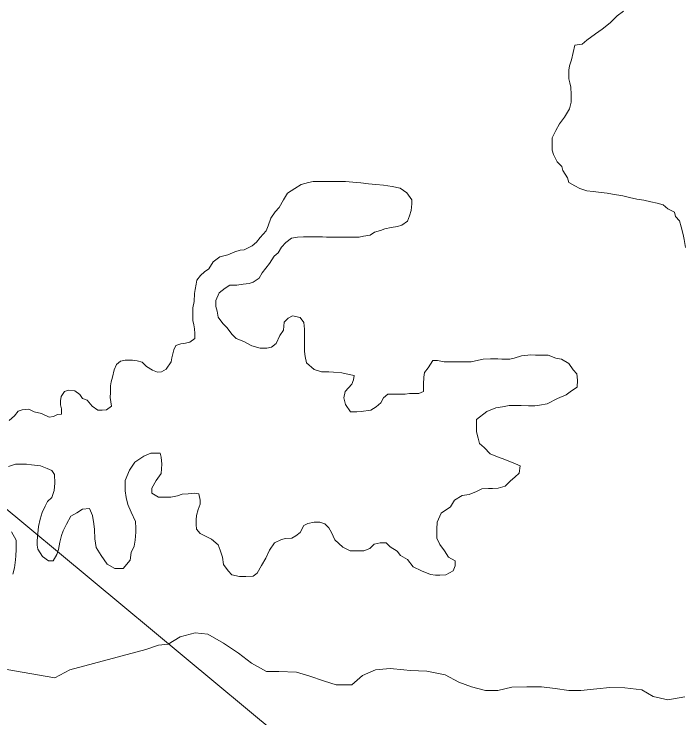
# Model space of a CAD drawing. Extents: x 553962 to 842807, y 8883888 to 9032388.
# Drawn here: x 802641.6 to 802965.5, y 9014973 to 9015312.9 of the extents above; entities that cross this region are included whole.
import ezdxf

# ---------------------------------------------------------------- set-up
doc = ezdxf.new("R2010")
doc.units = 0
doc.header["$LTSCALE"] = 150
doc.layers.add('60', color=7, linetype='Continuous', lineweight=53)

msp = doc.modelspace()

# ---------------------------------------------------------------- linework, layer by layer
at = {"layer": '60', "lineweight": 13}
for points in [[(804061.8, 9014740.5), (803186.9, 9014617.9), (802010, 9015595.2), (801134, 9015710.1), (799752.9, 9016951.9), (799131.7, 9016899.4), (798606.8, 9017214.5), (798116.9, 9016768.1), (797976.9, 9016925.6), (797770.7, 9016891.6), (798024.7, 9017291.1), (798157, 9018305.4), (798965.3, 9018723.6), (799501.2, 9019775.1), (800976.7, 9020255.6), (802624.4, 9022205.3), (802707.9, 9023068.8)], [(802965.8, 9015200.1), (802965.1, 9015204.1), (802964.6, 9015206.4), (802963.6, 9015210.1), (802962.9, 9015213.1), (802960.9, 9015215.2), (802960.4, 9015217.2), (802957.2, 9015218.9), (802955, 9015220.7), (802952, 9015221.5), (802949, 9015222.2), (802945.7, 9015223), (802942.2, 9015223.5), (802938.7, 9015224.3), (802935.5, 9015225.1), (802930.5, 9015225.9), (802928, 9015226.4), (802925, 9015226.7), (802921.2, 9015227.2), (802918.2, 9015227.5), (802914.8, 9015228.7), (802912.3, 9015230), (802909.5, 9015231.5), (802908.8, 9015233.8), (802906.6, 9015237.3), (802906.1, 9015239.3), (802903.8, 9015241.6), (802902.1, 9015245.1), (802901.4, 9015247.1), (802901.4, 9015250.3), (802901.4, 9015253.1), (802903.2, 9015256.6), (802905, 9015259.8), (802907.3, 9015263.1), (802909.8, 9015267.1), (802910.6, 9015270.3), (802910.6, 9015274.1), (802910.4, 9015277.6), (802909.9, 9015279.6), (802909.4, 9015281.6), (802909.4, 9015283.6), (802909.4, 9015285.8), (802909.7, 9015287.8), (802910.7, 9015290.8), (802911.5, 9015294.3), (802912.3, 9015297.8), (802915.8, 9015298.3), (802918.1, 9015300.3), (802922.3, 9015303.3), (802925.6, 9015305.5), (802929.4, 9015308.7), (802932.7, 9015312), (802935.9, 9015314.2)], [(802965.8, 9015200.1), (802965.1, 9015204.1), (802964.6, 9015206.4), (802963.6, 9015210.1), (802962.9, 9015213.1), (802960.9, 9015215.2), (802960.4, 9015217.2), (802957.2, 9015218.9), (802955, 9015220.7), (802952, 9015221.5), (802949, 9015222.2), (802945.7, 9015223), (802942.2, 9015223.5), (802938.7, 9015224.3), (802935.5, 9015225.1), (802930.5, 9015225.9), (802928, 9015226.4), (802925, 9015226.7), (802921.2, 9015227.2), (802918.2, 9015227.5), (802914.8, 9015228.7), (802912.3, 9015230), (802909.5, 9015231.5), (802908.8, 9015233.8), (802906.6, 9015237.3), (802906.1, 9015239.3), (802903.8, 9015241.6), (802902.1, 9015245.1), (802901.4, 9015247.1), (802901.4, 9015250.3), (802901.4, 9015253.1), (802903.2, 9015256.6), (802905, 9015259.8), (802907.3, 9015263.1), (802909.8, 9015267.1), (802910.6, 9015270.3), (802910.6, 9015274.1), (802910.4, 9015277.6), (802909.9, 9015279.6), (802909.4, 9015281.6), (802909.4, 9015283.6), (802909.4, 9015285.8), (802909.7, 9015287.8), (802910.7, 9015290.8), (802911.5, 9015294.3), (802912.3, 9015297.8), (802915.8, 9015298.3), (802918.1, 9015300.3), (802922.3, 9015303.3), (802925.6, 9015305.5), (802929.4, 9015308.7), (802932.7, 9015312), (802935.9, 9015314.2)], [(802679.4, 9015123.6), (802682.1, 9015121.6), (802684.1, 9015121.6), (802686.3, 9015121.8), (802688.6, 9015123.6), (802688.4, 9015125.6), (802688.1, 9015127.8), (802688.2, 9015130.1), (802688.2, 9015133.3), (802688.5, 9015135.3), (802689.2, 9015137.6), (802690, 9015141.1), (802691, 9015143.6), (802693, 9015145.3), (802695.3, 9015145.8), (802698.8, 9015145.8), (802701, 9015145.5), (802703.5, 9015144.8), (802705.5, 9015142.7), (802708.5, 9015141), (802710.8, 9015139.9), (802712.8, 9015140.2), (802715, 9015141.4), (802717.5, 9015144.9), (802717.8, 9015146.9), (802718.8, 9015150.7), (802719.8, 9015152.9), (802722.1, 9015153.6), (802724.4, 9015153.9), (802726.4, 9015154.4), (802728.9, 9015156.3), (802728.9, 9015158.6), (802728.7, 9015160.9), (802728.4, 9015162.9), (802727.9, 9015164.9), (802728, 9015166.9), (802728, 9015169.1), (802728, 9015171.1), (802728.5, 9015174.1), (802728.8, 9015177.9), (802729.1, 9015179.9), (802729.6, 9015182.4), (802729.8, 9015184.4), (802731.6, 9015186.6), (802733.6, 9015188.4), (802735.6, 9015189.8), (802737.7, 9015193.3), (802740.9, 9015195.6), (802742.9, 9015196.1), (802744.9, 9015196.6), (802748.2, 9015198), (802750.7, 9015198.8), (802752.7, 9015199), (802756.5, 9015201), (802758.7, 9015202.7), (802760.5, 9015205), (802763.3, 9015208.2), (802764.3, 9015210.7), (802765.6, 9015214.4), (802767.6, 9015217.4), (802769.6, 9015219.4), (802771.7, 9015223.2), (802773.7, 9015226.4), (802777.2, 9015228.6), (802780.2, 9015230.6), (802783.7, 9015231.6), (802786, 9015232.1), (802788.5, 9015232.1), (802791.7, 9015232), (802795.7, 9015232), (802799.2, 9015232), (802801.7, 9015232), (802805.2, 9015231.7), (802809, 9015231.4), (802812.7, 9015230.9), (802816.2, 9015230.6), (802820, 9015230.3), (802824.2, 9015229.6), (802828, 9015228.8), (802831.2, 9015226.5), (802833.7, 9015223.2), (802833.7, 9015221.2), (802833.4, 9015218), (802832.6, 9015215.5), (802831.6, 9015212.8), (802828.8, 9015211), (802826.8, 9015210.3), (802823.6, 9015209.8), (802820.6, 9015209.1), (802818.6, 9015208.3), (802815.6, 9015207.6), (802813.5, 9015206.1), (802810.3, 9015205.6), (802808.3, 9015205.1), (802805, 9015205.2), (802801.5, 9015205.2), (802798.8, 9015205.2), (802795.5, 9015205.2), (802792.5, 9015205.2), (802790.5, 9015205.3), (802787.3, 9015205.3)], [(802787.3, 9015205.3), (802784, 9015205.3), (802781.3, 9015205.3), (802778.5, 9015205.1), (802775.5, 9015204.6), (802772.8, 9015202.6), (802770.7, 9015200.4), (802769.2, 9015197.6), (802767.2, 9015195.9), (802764.9, 9015192.4), (802761.4, 9015187.9), (802759.9, 9015185.4), (802757.1, 9015183.5), (802755.1, 9015182.7), (802752.3, 9015182.5), (802749.1, 9015182), (802745.8, 9015182), (802743.6, 9015180.5), (802740.6, 9015178.3), (802739, 9015174.6), (802739, 9015171.6), (802739.7, 9015169.5), (802740.2, 9015166.5), (802742.4, 9015163.5), (802744.4, 9015161.5), (802746.9, 9015158.2), (802748.9, 9015156.2), (802752.6, 9015154.7), (802756.4, 9015152.7), (802760.4, 9015151.6), (802763.6, 9015151.6), (802765.9, 9015152.1), (802768.1, 9015153.8), (802769.9, 9015157.6), (802771.7, 9015160.3), (802772, 9015164.1), (802774, 9015166.1), (802776, 9015167.1), (802779.7, 9015166.3), (802781.5, 9015164), (802781.9, 9015160.8), (802781.9, 9015158.8), (802781.9, 9015156), (802781.9, 9015153), (802781.8, 9015150), (802782.1, 9015147.5), (802782.8, 9015144.5), (802786.5, 9015141.2), (802790, 9015140.2), (802793.5, 9015140.2), (802795.8, 9015139.9), (802799.8, 9015139.6), (802802, 9015139.1), (802805.8, 9015138.3), (802805.5, 9015136.3), (802804.7, 9015134.1), (802801.5, 9015130.6), (802800.9, 9015127.6), (802801.7, 9015124.3), (802804.1, 9015120.8), (802807.1, 9015120.8), (802809.2, 9015121), (802813.9, 9015121.7), (802816.4, 9015123.2), (802818.7, 9015125.2), (802820, 9015127.5), (802822, 9015129.4), (802824.2, 9015129.4), (802827.2, 9015129.4), (802830.5, 9015129.4), (802832.5, 9015129.6), (802837, 9015129.6), (802839.2, 9015130.6), (802839.3, 9015134.1), (802839.5, 9015137.6), (802839.8, 9015139.8), (802841.6, 9015142.1), (802843.8, 9015145.6), (802846.1, 9015145.6), (802849.3, 9015145), (802851.6, 9015145), (802855.1, 9015145), (802858.1, 9015145), (802862.3, 9015145), (802865.9, 9015145.7), (802868.1, 9015146.2), (802871.6, 9015146.4), (802875.1, 9015146.4), (802877.1, 9015146.3), (802880.9, 9015146.3), (802883.1, 9015146.8), (802886.6, 9015147.8), (802891.1, 9015148.3), (802893.4, 9015148.2), (802897.4, 9015148.2), (802899.4, 9015148.2), (802903.1, 9015146.7), (802905.9, 9015146.2), (802909.4, 9015144.1), (802911.6, 9015141.1), (802913.3, 9015139.1)], [(802913.3, 9015139.1), (802913.6, 9015136.1), (802913.5, 9015132.8), (802910.8, 9015130.9), (802908.2, 9015129.1), (802904, 9015127.2), (802899, 9015124.7), (802895.2, 9015124), (802893, 9015123.7), (802890, 9015123.7), (802886.5, 9015123.8), (802883.2, 9015123.8), (802880.7, 9015123.8), (802877.4, 9015123.3), (802874.2, 9015122.8), (802869.9, 9015120.9), (802864.9, 9015117.1), (802864.9, 9015113.6), (802864.8, 9015111.1), (802865.6, 9015108.1), (802866.3, 9015105.6), (802868.5, 9015103.6), (802871.5, 9015100.6), (802875, 9015099.1), (802877.2, 9015098.3), (802881.7, 9015096.5), (802886, 9015094.7), (802885.5, 9015091.2), (802883.4, 9015089.2), (802881.2, 9015087.5), (802878.7, 9015085), (802875.4, 9015084), (802872.6, 9015083.8), (802870.6, 9015083.8), (802867.4, 9015083.6), (802864.9, 9015082.3), (802861.4, 9015080.9), (802857.9, 9015080.4), (802854.3, 9015078.2), (802852.3, 9015074.9), (802847.8, 9015071.9), (802845.8, 9015067.5), (802845.7, 9015064.2), (802845.7, 9015059.9), (802847.2, 9015056.7), (802849.4, 9015053.7), (802851.4, 9015050.6), (802854.6, 9015048.9), (802854.6, 9015046.4), (802853.6, 9015044.1), (802850.1, 9015042.1), (802847.1, 9015041.9), (802845.1, 9015041.9), (802842.6, 9015042.2), (802838.3, 9015044), (802834.3, 9015046), (802831.6, 9015049.5), (802828.1, 9015051.5), (802826.6, 9015053.6), (802823.2, 9015055.6), (802821.2, 9015057.6), (802818.4, 9015057.6), (802815.4, 9015056.9), (802813.4, 9015054.9), (802810.4, 9015053.7), (802807.1, 9015053.7), (802803.9, 9015053.7), (802800.4, 9015055.5), (802796.4, 9015059), (802794.9, 9015062.5), (802793.5, 9015064.8), (802791.7, 9015066.8), (802789.2, 9015067.6), (802786.5, 9015067.6), (802783.5, 9015066.9), (802781.5, 9015065.9), (802779.7, 9015062.6), (802777.7, 9015060.9), (802775.7, 9015059.9), (802772.7, 9015059.7), (802770.7, 9015059.2), (802767.4, 9015057.5), (802764.9, 9015054), (802763.1, 9015050.2), (802761.1, 9015046.7), (802759, 9015043), (802757, 9015041.5), (802753.5, 9015041.3), (802750.5, 9015041.3), (802746.8, 9015042.1), (802745, 9015044.1), (802742.8, 9015047.1), (802742.3, 9015050.6), (802741.1, 9015054.1), (802740.1, 9015056.6), (802736.9, 9015059.4), (802734.4, 9015060.7), (802731.4, 9015062), (802729.7, 9015064.2), (802729.5, 9015066.5), (802729.5, 9015068.7)], [(802639.3, 9015116.6), (802641.8, 9015118.9), (802643.6, 9015121.1), (802645.6, 9015121.8), (802648.8, 9015122.1), (802651.3, 9015120.8), (802654.8, 9015120), (802658.6, 9015118.3), (802660.6, 9015118.5), (802662.6, 9015119.5), (802664.6, 9015119.7), (802664.6, 9015122.2), (802664.1, 9015124.2), (802664.1, 9015126.2), (802664.4, 9015128.2), (802665.9, 9015130.7), (802667.9, 9015131.2), (802670.9, 9015130.9), (802673.4, 9015129.2), (802674.6, 9015127.2), (802676.9, 9015126.4), (802679.4, 9015123.6)], [(802729.5, 9015068.7), (802729.7, 9015070.7), (802730.5, 9015073.7), (802731.5, 9015076.2), (802731.5, 9015078.2), (802730.8, 9015081.2), (802728.6, 9015081.5), (802725.6, 9015081.3), (802722.8, 9015081), (802720.6, 9015080.3), (802717.3, 9015079.6), (802715, 9015079.6), (802711.3, 9015079.6), (802708.1, 9015081.6), (802708.1, 9015083.9), (802710.3, 9015087.6), (802712.6, 9015091.1), (802712.9, 9015095.6), (802712.7, 9015098.9), (802712.2, 9015100.9), (802710.2, 9015100.9), (802707.7, 9015100.9), (802704.2, 9015099.4), (802699.9, 9015096.5), (802697.4, 9015092.7), (802695.3, 9015087.7), (802695.3, 9015082.7), (802695.8, 9015079.5), (802696.5, 9015076), (802698.2, 9015072.4), (802700.2, 9015067.9), (802700.4, 9015064.7), (802700.4, 9015062.7), (802700.1, 9015058.9), (802699.6, 9015055.9), (802698.1, 9015052.9), (802697.6, 9015049.2), (802694.3, 9015045.2), (802692.3, 9015045.2), (802690.3, 9015045.2), (802686.5, 9015047.2), (802683.6, 9015051.5), (802681.3, 9015055.3), (802680.6, 9015059.5), (802680.4, 9015064), (802680.2, 9015066.8), (802679.5, 9015070.8), (802678, 9015074.1), (802674.7, 9015073.8), (802672, 9015072.1), (802669, 9015070.4), (802666.9, 9015066.6), (802665.4, 9015063.4), (802664.6, 9015061.1), (802663.8, 9015057.9), (802663.1, 9015054.4), (802662.3, 9015051.9), (802660.5, 9015048.9), (802658.3, 9015048.9), (802655.3, 9015050.9), (802653.1, 9015054.5), (802652.8, 9015056.5), (802652.8, 9015058.5), (802653.1, 9015062), (802653.4, 9015065.5), (802654.2, 9015069), (802655.2, 9015072.2), (802656.7, 9015075.2), (802657.8, 9015077.5), (802659.8, 9015079.4), (802661, 9015082.9), (802661.3, 9015086.4), (802661.1, 9015090.5), (802659.9, 9015092.5), (802657.6, 9015093.5), (802654.4, 9015094.8), (802650.1, 9015095.3), (802647.6, 9015095.6), (802644.6, 9015095.6), (802642.4, 9015095.6), (802638.9, 9015094.4)], [(802640.4, 9015062.8), (802642.6, 9015058.8), (802642.6, 9015054.3), (802642.5, 9015051.3), (802642.3, 9015049.3), (802641.8, 9015045.5), (802641, 9015042.5)], [(802591.7, 9015004.5), (802661.3, 9014992.4), (802668.5, 9014996.3), (802705.2, 9015006), (802711.3, 9015008.2), (802716, 9015008.7), (802721.8, 9015012.2), (802729.1, 9015014.1), (802735.1, 9015013.4)], [(802735.1, 9015013.4), (802742.8, 9015009.1), (802750, 9015004.3), (802756.2, 9014999.5), (802763.5, 9014995.5), (802769.5, 9014995.4), (802778, 9014995.1), (802784, 9014993.3), (802791.5, 9014990.8), (802797.2, 9014989), (802804.7, 9014989), (802809.8, 9014993.5), (802816.1, 9014996.3), (802823.2, 9014996.9), (802829.8, 9014996.3), (802832.9, 9014995.9), (802840.9, 9014995.6), (802849.7, 9014993.8), (802856.4, 9014990.3), (802862.4, 9014988), (802869.2, 9014986.2), (802875.2, 9014986.2), (802881.9, 9014987.9), (802889.2, 9014988.1), (802896.2, 9014988.1), (802902.9, 9014987.3), (802909.4, 9014986.3), (802915.2, 9014986.2), (802922.9, 9014987), (802929.2, 9014987.7), (802936.5, 9014987.6), (802944.7, 9014986.6), (802950.2, 9014983.3), (802957.2, 9014981.8), (802965.5, 9014983.2)]]:
    msp.add_lwpolyline(points, dxfattribs=at)

doc.saveas('drawing.dxf')
